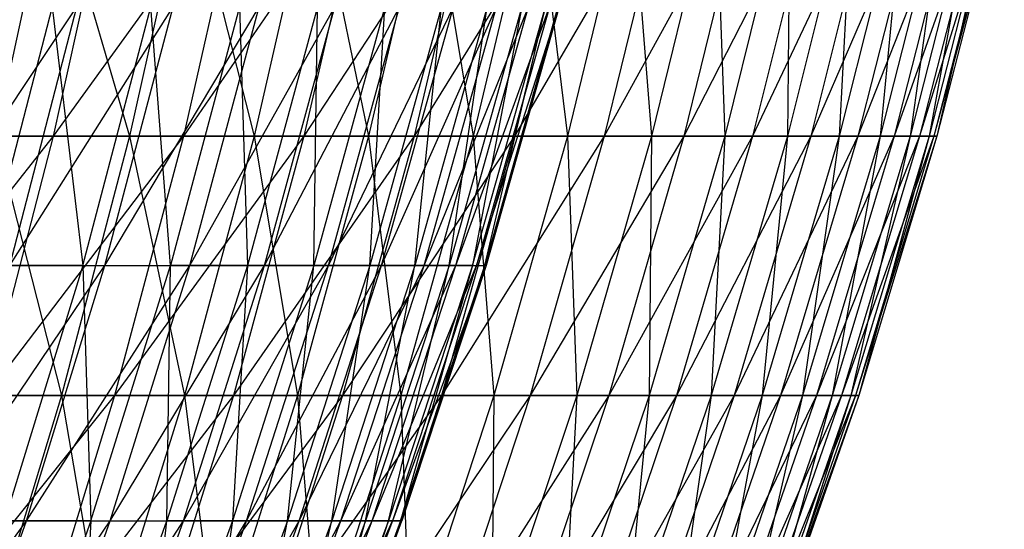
# Model space of a CAD drawing. Extents: x -125 to 125, y -143 to 0.
# Tile 378 of 406: x 49.28 to 58.41, y -102.65 to -97.93. Entities that reach past the tile are written whole.
import ezdxf

# ---------------------------------------------------------------- set-up
doc = ezdxf.new("R2010")
doc.units = 0
doc.header["$LTSCALE"] = 25.4
doc.layers.get('0').update_dxf_attribs({"linetype": 'CONTINUOUS'})

# ---------------------------------------------------------------- blocks, each defined once
blk = doc.blocks.new('NL2500027000_STL_3')
at = {"color": 0}
for p, q in [((49.5826, -96.5711, 30.8873), (49.0524, -99.0055, 30.557)), ((49.5826, -96.5711, 30.8873), (49.0524, -99.0055, 30.557)), ((49.5826, -96.5711, 30.8873), (50.2969, -99.0055, 28.4619)), ((49.5826, -96.5711, 30.8873), (50.2969, -99.0055, 28.4619)), ((50.1259, -96.5711, -29.9975), (49.5899, -99.0055, -29.6767)), ((50.1259, -96.5711, -29.9975), (49.5899, -99.0055, -29.6767)), ((51.346, -96.5711, -27.8577), (49.5899, -99.0055, -29.6767)), ((51.346, -96.5711, -27.8577), (49.5899, -99.0055, -29.6767)), ((50.8407, -96.5711, 28.7696), (50.2969, -99.0055, 28.4619)), ((50.8407, -96.5711, 28.7696), (50.2969, -99.0055, 28.4619)), ((51.346, -96.5711, -27.8577), (50.7968, -99.0055, -27.5598)), ((51.346, -96.5711, -27.8577), (50.7968, -99.0055, -27.5598)), ((52.4747, -96.5711, -25.6684), (50.7968, -99.0055, -27.5598)), ((52.4747, -96.5711, -25.6684), (50.7968, -99.0055, -27.5598)), ((50.8407, -96.5711, 28.7696), (51.4521, -99.0055, 26.3163)), ((50.8407, -96.5711, 28.7696), (51.4521, -99.0055, 26.3163)), ((52.0083, -96.5711, 26.6008), (51.4521, -99.0055, 26.3163)), ((52.0083, -96.5711, 26.6008), (51.4521, -99.0055, 26.3163)), ((52.4747, -96.5711, -25.6684), (51.9135, -99.0055, -25.3939)), ((52.4747, -96.5711, -25.6684), (51.9135, -99.0055, -25.3939)), ((53.5102, -96.5711, -23.4334), (51.9135, -99.0055, -25.3939)), ((53.5102, -96.5711, -23.4334), (51.9135, -99.0055, -25.3939)), ((52.0083, -96.5711, 26.6008), (52.5157, -99.0055, 24.1238)), ((52.0083, -96.5711, 26.6008), (52.5157, -99.0055, 24.1238)), ((53.0835, -96.5711, 24.3846), (52.5157, -99.0055, 24.1238)), ((53.0835, -96.5711, 24.3846), (52.5157, -99.0055, 24.1238)), ((53.5102, -96.5711, -23.4334), (52.9379, -99.0055, -23.1828)), ((53.5102, -96.5711, -23.4334), (52.9379, -99.0055, -23.1828)), ((54.4505, -96.5711, -21.1568), (52.9379, -99.0055, -23.1828)), ((54.4505, -96.5711, -21.1568), (52.9379, -99.0055, -23.1828)), ((53.0835, -96.5711, 24.3846), (53.486, -99.0055, 21.8885)), ((53.0835, -96.5711, 24.3846), (53.486, -99.0055, 21.8885)), ((54.0642, -96.5711, 22.1251), (53.486, -99.0055, 21.8885)), ((54.0642, -96.5711, 22.1251), (53.486, -99.0055, 21.8885)), ((54.4505, -96.5711, -21.1568), (53.8681, -99.0055, -20.9305)), ((54.4505, -96.5711, -21.1568), (53.8681, -99.0055, -20.9305)), ((55.294, -96.5711, -18.8425), (53.8681, -99.0055, -20.9305)), ((55.294, -96.5711, -18.8425), (53.8681, -99.0055, -20.9305)), ((54.0642, -96.5711, 22.1251), (54.3612, -99.0055, 19.6143)), ((54.0642, -96.5711, 22.1251), (54.3612, -99.0055, 19.6143)), ((54.9489, -96.5711, 19.8263), (54.3612, -99.0055, 19.6143)), ((54.9489, -96.5711, 19.8263), (54.3612, -99.0055, 19.6143)), ((55.294, -96.5711, -18.8425), (54.7026, -99.0055, -18.641)), ((55.294, -96.5711, -18.8425), (54.7026, -99.0055, -18.641)), ((56.0391, -96.5711, -16.4948), (54.7026, -99.0055, -18.641)), ((56.0391, -96.5711, -16.4948), (54.7026, -99.0055, -18.641)), ((54.9489, -96.5711, 19.8263), (55.1398, -99.0055, 17.3051)), ((54.9489, -96.5711, 19.8263), (55.1398, -99.0055, 17.3051)), ((55.7359, -96.5711, 17.4922), (55.1398, -99.0055, 17.3051)), ((55.7359, -96.5711, 17.4922), (55.1398, -99.0055, 17.3051)), ((56.0391, -96.5711, -16.4948), (55.4398, -99.0055, -16.3184)), ((56.0391, -96.5711, -16.4948), (55.4398, -99.0055, -16.3184)), ((56.6847, -96.5711, -14.1177), (55.4398, -99.0055, -16.3184)), ((56.6847, -96.5711, -14.1177), (55.4398, -99.0055, -16.3184)), ((55.7359, -96.5711, 17.4922), (55.8203, -99.0055, 14.9653)), ((55.7359, -96.5711, 17.4922), (55.8203, -99.0055, 14.9653)), ((56.4237, -96.5711, 15.127), (55.8203, -99.0055, 14.9653)), ((56.4237, -96.5711, 15.127), (55.8203, -99.0055, 14.9653)), ((56.6847, -96.5711, -14.1177), (56.0784, -99.0055, -13.9667)), ((56.6847, -96.5711, -14.1177), (56.0784, -99.0055, -13.9667)), ((57.2294, -96.5711, -11.7155), (56.0784, -99.0055, -13.9667)), ((57.2294, -96.5711, -11.7155), (56.0784, -99.0055, -13.9667)), ((57.0113, -96.5711, 12.735), (56.4015, -99.0055, 12.5988)), ((57.0113, -96.5711, 12.735), (56.4015, -99.0055, 12.5988)), ((56.4237, -96.5711, 15.127), (56.4015, -99.0055, 12.5988)), ((56.4237, -96.5711, 15.127), (56.4015, -99.0055, 12.5988)), ((57.2294, -96.5711, -11.7155), (56.6174, -99.0055, -11.5902)), ((57.2294, -96.5711, -11.7155), (56.6174, -99.0055, -11.5902)), ((57.6725, -96.5711, -9.2925), (56.6174, -99.0055, -11.5902)), ((57.6725, -96.5711, -9.2925), (56.6174, -99.0055, -11.5902)), ((57.4974, -96.5711, 10.3202), (56.8825, -99.0055, 10.2099)), ((57.4974, -96.5711, 10.3202), (56.8825, -99.0055, 10.2099)), ((57.0113, -96.5711, 12.735), (56.8825, -99.0055, 10.2099)), ((57.0113, -96.5711, 12.735), (56.8825, -99.0055, 10.2099)), ((57.6725, -96.5711, -9.2925), (57.0557, -99.0055, -9.1931)), ((57.6725, -96.5711, -9.2925), (57.0557, -99.0055, -9.1931)), ((58.0129, -96.5711, -6.853), (57.0557, -99.0055, -9.1931)), ((58.0129, -96.5711, -6.853), (57.0557, -99.0055, -9.1931)), ((57.8814, -96.5711, 7.8872), (57.2624, -99.0055, 7.8028)), ((57.8814, -96.5711, 7.8872), (57.2624, -99.0055, 7.8028)), ((57.4974, -96.5711, 10.3202), (57.2624, -99.0055, 7.8028)), ((57.4974, -96.5711, 10.3202), (57.2624, -99.0055, 7.8028)), ((58.0129, -96.5711, -6.853), (57.3925, -99.0055, -6.7797)), ((58.0129, -96.5711, -6.853), (57.3925, -99.0055, -6.7797)), ((58.2503, -96.5711, -4.4013), (57.3925, -99.0055, -6.7797)), ((58.2503, -96.5711, -4.4013), (57.3925, -99.0055, -6.7797)), ((58.1624, -96.5711, 5.4401), (57.5404, -99.0055, 5.3819)), ((58.1624, -96.5711, 5.4401), (57.5404, -99.0055, 5.3819)), ((57.8814, -96.5711, 7.8872), (57.5404, -99.0055, 5.3819)), ((57.8814, -96.5711, 7.8872), (57.5404, -99.0055, 5.3819)), ((58.2503, -96.5711, -4.4013), (57.6273, -99.0055, -4.3542)), ((58.2503, -96.5711, -4.4013), (57.6273, -99.0055, -4.3542)), ((58.384, -96.5711, -1.9417), (57.6273, -99.0055, -4.3542)), ((58.384, -96.5711, -1.9417), (57.6273, -99.0055, -4.3542)), ((58.3401, -96.5711, 2.9833), (57.7161, -99.0055, 2.9514)), ((58.3401, -96.5711, 2.9833), (57.7161, -99.0055, 2.9514)), ((58.1624, -96.5711, 5.4401), (57.7161, -99.0055, 2.9514)), ((58.1624, -96.5711, 5.4401), (57.7161, -99.0055, 2.9514)), ((58.384, -96.5711, -1.9417), (57.7596, -99.0055, -1.921)), ((58.384, -96.5711, -1.9417), (57.7596, -99.0055, -1.921)), ((58.414, -96.5711, 0.5213), (57.7596, -99.0055, -1.921)), ((58.414, -96.5711, 0.5213), (57.7596, -99.0055, -1.921)), ((58.414, -96.5711, 0.5213), (57.7892, -99.0055, 0.5157)), ((58.414, -96.5711, 0.5213), (57.7892, -99.0055, 0.5157)), ((58.3401, -96.5711, 2.9833), (57.7892, -99.0055, 0.5157)), ((58.3401, -96.5711, 2.9833), (57.7892, -99.0055, 0.5157)), ((48.2075, -100.2075, -23.4587), (49.8081, -97.8072, -21.6039)), ((48.2075, -100.2075, -23.4587), (49.8081, -97.8072, -21.6039)), ((49.578, -97.8072, 22.127), (48.9576, -100.2075, 21.8501)), ((49.578, -97.8072, 22.127), (48.9576, -100.2075, 21.8501)), ((49.1849, -100.2075, -21.3336), (49.8081, -97.8072, -21.6039)), ((49.1849, -100.2075, -21.3336), (49.8081, -97.8072, -21.6039)), ((49.1849, -100.2075, -21.3336), (50.7031, -97.8072, -19.4108)), ((49.1849, -100.2075, -21.3336), (50.7031, -97.8072, -19.4108)), ((49.578, -97.8072, 22.127), (49.8641, -100.2075, 19.6938)), ((49.578, -97.8072, 22.127), (49.8641, -100.2075, 19.6938)), ((49.8641, -100.2075, 19.6938), (50.496, -97.8072, 19.9434)), ((49.8641, -100.2075, 19.6938), (50.496, -97.8072, 19.9434)), ((50.0686, -100.2075, -19.1679), (50.7031, -97.8072, -19.4108)), ((50.0686, -100.2075, -19.1679), (50.7031, -97.8072, -19.4108)), ((50.0686, -100.2075, -19.1679), (51.5015, -97.8072, -17.1807)), ((50.0686, -100.2075, -19.1679), (51.5015, -97.8072, -17.1807)), ((50.6757, -100.2075, 17.5), (50.496, -97.8072, 19.9434)), ((50.6757, -100.2075, 17.5), (50.496, -97.8072, 19.9434)), ((51.3178, -97.8072, 17.7218), (50.6757, -100.2075, 17.5)), ((51.3178, -97.8072, 17.7218), (50.6757, -100.2075, 17.5)), ((50.857, -100.2075, -16.9657), (51.5015, -97.8072, -17.1807)), ((50.857, -100.2075, -16.9657), (51.5015, -97.8072, -17.1807)), ((50.857, -100.2075, -16.9657), (52.2019, -97.8072, -14.9179)), ((50.857, -100.2075, -16.9657), (52.2019, -97.8072, -14.9179)), ((51.3178, -97.8072, 17.7218), (51.3908, -100.2075, 15.2729)), ((51.3178, -97.8072, 17.7218), (51.3908, -100.2075, 15.2729)), ((52.042, -97.8072, 15.4665), (51.3908, -100.2075, 15.2729)), ((52.042, -97.8072, 15.4665), (51.3908, -100.2075, 15.2729)), ((51.5487, -100.2075, -14.7312), (52.2019, -97.8072, -14.9179)), ((51.5487, -100.2075, -14.7312), (52.2019, -97.8072, -14.9179)), ((51.5487, -100.2075, -14.7312), (52.8029, -97.8072, -12.6266)), ((51.5487, -100.2075, -14.7312), (52.8029, -97.8072, -12.6266)), ((52.6671, -97.8072, 13.1817), (52.008, -100.2075, 13.0168)), ((52.008, -100.2075, 13.0168), (52.042, -97.8072, 15.4665)), ((52.6671, -97.8072, 13.1817), (52.008, -100.2075, 13.0168)), ((52.008, -100.2075, 13.0168), (52.042, -97.8072, 15.4665)), ((52.1422, -100.2075, -12.4686), (52.8029, -97.8072, -12.6266)), ((52.1422, -100.2075, -12.4686), (52.8029, -97.8072, -12.6266)), ((52.1422, -100.2075, -12.4686), (53.3034, -97.8072, -10.3114)), ((52.1422, -100.2075, -12.4686), (53.3034, -97.8072, -10.3114)), ((53.1919, -97.8072, 10.8719), (52.5263, -100.2075, 10.7358)), ((52.5263, -100.2075, 10.7358), (52.6671, -97.8072, 13.1817)), ((53.1919, -97.8072, 10.8719), (52.5263, -100.2075, 10.7358)), ((52.5263, -100.2075, 10.7358), (52.6671, -97.8072, 13.1817)), ((52.6364, -100.2075, -10.1824), (53.3034, -97.8072, -10.3114)), ((52.6364, -100.2075, -10.1824), (53.3034, -97.8072, -10.3114)), ((52.6364, -100.2075, -10.1824), (53.7025, -97.8072, -7.9765)), ((52.6364, -100.2075, -10.1824), (53.7025, -97.8072, -7.9765)), ((53.6155, -97.8072, 8.5413), (52.9446, -100.2075, 8.4344)), ((52.9446, -100.2075, 8.4344), (53.1919, -97.8072, 10.8719)), ((53.6155, -97.8072, 8.5413), (52.9446, -100.2075, 8.4344)), ((52.9446, -100.2075, 8.4344), (53.1919, -97.8072, 10.8719)), ((53.0305, -100.2075, -7.8767), (53.7025, -97.8072, -7.9765)), ((53.0305, -100.2075, -7.8767), (53.7025, -97.8072, -7.9765)), ((53.0305, -100.2075, -7.8767), (53.9993, -97.8072, -5.6265)), ((53.0305, -100.2075, -7.8767), (53.9993, -97.8072, -5.6265)), ((53.9371, -97.8072, 6.1945), (53.2621, -100.2075, 6.117)), ((53.2621, -100.2075, 6.117), (53.6155, -97.8072, 8.5413)), ((53.9371, -97.8072, 6.1945), (53.2621, -100.2075, 6.117)), ((53.2621, -100.2075, 6.117), (53.6155, -97.8072, 8.5413)), ((53.3236, -100.2075, -5.556), (53.9993, -97.8072, -5.6265)), ((53.3236, -100.2075, -5.556), (53.9993, -97.8072, -5.6265)), ((53.3236, -100.2075, -5.556), (54.1933, -97.8072, -3.2657)), ((53.3236, -100.2075, -5.556), (54.1933, -97.8072, -3.2657)), ((53.9371, -97.8072, 6.1945), (53.4783, -100.2075, 3.7879)), ((53.4783, -100.2075, 3.7879), (54.1559, -97.8072, 3.8359)), ((53.4783, -100.2075, 3.7879), (54.1559, -97.8072, 3.8359)), ((53.9371, -97.8072, 6.1945), (53.4783, -100.2075, 3.7879)), ((54.1933, -97.8072, -3.2657), (53.5152, -100.2075, -3.2248)), ((53.5152, -100.2075, -3.2248), (54.2842, -97.8072, -0.8987)), ((53.5152, -100.2075, -3.2248), (54.2842, -97.8072, -0.8987)), ((54.1933, -97.8072, -3.2657), (53.5152, -100.2075, -3.2248)), ((54.2717, -97.8072, 1.47), (53.5926, -100.2075, 1.4516)), ((53.5926, -100.2075, 1.4516), (54.1559, -97.8072, 3.8359)), ((54.2717, -97.8072, 1.47), (53.5926, -100.2075, 1.4516)), ((53.5926, -100.2075, 1.4516), (54.1559, -97.8072, 3.8359)), ((54.2717, -97.8072, 1.47), (53.6049, -100.2075, -0.8874)), ((54.2842, -97.8072, -0.8987), (53.6049, -100.2075, -0.8874)), ((54.2717, -97.8072, 1.47), (53.6049, -100.2075, -0.8874)), ((54.2842, -97.8072, -0.8987), (53.6049, -100.2075, -0.8874)), ((49.5899, -99.0055, -29.6767), (47.6879, -101.4116, -31.342)), ((49.5899, -99.0055, -29.6767), (47.6879, -101.4116, -31.342)), ((49.5899, -99.0055, -29.6767), (48.2947, -99.0055, -31.7409)), ((49.5899, -99.0055, -29.6767), (48.2947, -99.0055, -31.7409)), ((49.5899, -99.0055, -29.6767), (48.9667, -101.4116, -29.3038)), ((49.5899, -99.0055, -29.6767), (48.9667, -101.4116, -29.3038)), ((50.7968, -99.0055, -27.5598), (48.9667, -101.4116, -29.3038)), ((50.7968, -99.0055, -27.5598), (48.9667, -101.4116, -29.3038)), ((49.0524, -99.0055, 30.557), (50.2969, -99.0055, 28.4619)), ((49.0524, -99.0055, 30.557), (50.2969, -99.0055, 28.4619)), ((49.0524, -99.0055, 30.557), (49.6649, -101.4116, 28.1043)), ((49.0524, -99.0055, 30.557), (49.6649, -101.4116, 28.1043)), ((50.7968, -99.0055, -27.5598), (49.5899, -99.0055, -29.6767)), ((50.7968, -99.0055, -27.5598), (49.5899, -99.0055, -29.6767)), ((50.2969, -99.0055, 28.4619), (49.6649, -101.4116, 28.1043)), ((50.2969, -99.0055, 28.4619), (49.6649, -101.4116, 28.1043)), ((50.7968, -99.0055, -27.5598), (50.1586, -101.4116, -27.2135)), ((50.7968, -99.0055, -27.5598), (50.1586, -101.4116, -27.2135)), ((51.9135, -99.0055, -25.3939), (50.1586, -101.4116, -27.2135)), ((51.9135, -99.0055, -25.3939), (50.1586, -101.4116, -27.2135)), ((50.2969, -99.0055, 28.4619), (51.4521, -99.0055, 26.3163)), ((50.2969, -99.0055, 28.4619), (51.4521, -99.0055, 26.3163)), ((50.2969, -99.0055, 28.4619), (50.8056, -101.4116, 25.9856)), ((50.2969, -99.0055, 28.4619), (50.8056, -101.4116, 25.9856)), ((51.9135, -99.0055, -25.3939), (50.7968, -99.0055, -27.5598)), ((51.9135, -99.0055, -25.3939), (50.7968, -99.0055, -27.5598)), ((51.4521, -99.0055, 26.3163), (50.8056, -101.4116, 25.9856)), ((51.4521, -99.0055, 26.3163), (50.8056, -101.4116, 25.9856)), ((51.9135, -99.0055, -25.3939), (51.2612, -101.4116, -25.0748)), ((51.9135, -99.0055, -25.3939), (51.2612, -101.4116, -25.0748)), ((52.9379, -99.0055, -23.1828), (51.2612, -101.4116, -25.0748)), ((52.9379, -99.0055, -23.1828), (51.2612, -101.4116, -25.0748)), ((51.4521, -99.0055, 26.3163), (52.5157, -99.0055, 24.1238)), ((51.4521, -99.0055, 26.3163), (52.5157, -99.0055, 24.1238)), ((51.4521, -99.0055, 26.3163), (51.8559, -101.4116, 23.8207)), ((51.4521, -99.0055, 26.3163), (51.8559, -101.4116, 23.8207)), ((52.5157, -99.0055, 24.1238), (51.8559, -101.4116, 23.8207)), ((52.5157, -99.0055, 24.1238), (51.8559, -101.4116, 23.8207)), ((52.9379, -99.0055, -23.1828), (51.9135, -99.0055, -25.3939)), ((52.9379, -99.0055, -23.1828), (51.9135, -99.0055, -25.3939)), ((52.9379, -99.0055, -23.1828), (52.2727, -101.4116, -22.8915)), ((52.9379, -99.0055, -23.1828), (52.2727, -101.4116, -22.8915)), ((53.8681, -99.0055, -20.9305), (52.2727, -101.4116, -22.8915)), ((53.8681, -99.0055, -20.9305), (52.2727, -101.4116, -22.8915)), ((52.5157, -99.0055, 24.1238), (53.486, -99.0055, 21.8885)), ((52.5157, -99.0055, 24.1238), (53.486, -99.0055, 21.8885)), ((52.5157, -99.0055, 24.1238), (52.814, -101.4116, 21.6135)), ((52.5157, -99.0055, 24.1238), (52.814, -101.4116, 21.6135)), ((53.486, -99.0055, 21.8885), (52.814, -101.4116, 21.6135)), ((53.486, -99.0055, 21.8885), (52.814, -101.4116, 21.6135)), ((53.8681, -99.0055, -20.9305), (52.9379, -99.0055, -23.1828)), ((53.8681, -99.0055, -20.9305), (52.9379, -99.0055, -23.1828)), ((53.8681, -99.0055, -20.9305), (53.1913, -101.4116, -20.6675)), ((53.8681, -99.0055, -20.9305), (53.1913, -101.4116, -20.6675)), ((54.7026, -99.0055, -18.641), (53.1913, -101.4116, -20.6675)), ((54.7026, -99.0055, -18.641), (53.1913, -101.4116, -20.6675)), ((53.486, -99.0055, 21.8885), (54.3612, -99.0055, 19.6143)), ((53.486, -99.0055, 21.8885), (54.3612, -99.0055, 19.6143)), ((53.486, -99.0055, 21.8885), (53.6782, -101.4116, 19.3678)), ((53.486, -99.0055, 21.8885), (53.6782, -101.4116, 19.3678)), ((54.3612, -99.0055, 19.6143), (53.6782, -101.4116, 19.3678)), ((54.3612, -99.0055, 19.6143), (53.6782, -101.4116, 19.3678)), ((54.7026, -99.0055, -18.641), (53.8681, -99.0055, -20.9305)), ((54.7026, -99.0055, -18.641), (53.8681, -99.0055, -20.9305)), ((54.7026, -99.0055, -18.641), (54.0152, -101.4116, -18.4068)), ((54.7026, -99.0055, -18.641), (54.0152, -101.4116, -18.4068)), ((55.4398, -99.0055, -16.3184), (54.0152, -101.4116, -18.4068)), ((55.4398, -99.0055, -16.3184), (54.0152, -101.4116, -18.4068)), ((54.3612, -99.0055, 19.6143), (55.1398, -99.0055, 17.3051)), ((54.3612, -99.0055, 19.6143), (55.1398, -99.0055, 17.3051)), ((54.3612, -99.0055, 19.6143), (54.4469, -101.4116, 17.0877)), ((54.3612, -99.0055, 19.6143), (54.4469, -101.4116, 17.0877)), ((55.1398, -99.0055, 17.3051), (54.4469, -101.4116, 17.0877)), ((55.1398, -99.0055, 17.3051), (54.4469, -101.4116, 17.0877)), ((55.4398, -99.0055, -16.3184), (54.7026, -99.0055, -18.641)), ((55.4398, -99.0055, -16.3184), (54.7026, -99.0055, -18.641)), ((55.4398, -99.0055, -16.3184), (54.7432, -101.4116, -16.1133)), ((55.4398, -99.0055, -16.3184), (54.7432, -101.4116, -16.1133)), ((56.0784, -99.0055, -13.9667), (54.7432, -101.4116, -16.1133)), ((56.0784, -99.0055, -13.9667), (54.7432, -101.4116, -16.1133)), ((55.8203, -99.0055, 14.9653), (55.1189, -101.4116, 14.7772)), ((55.8203, -99.0055, 14.9653), (55.1189, -101.4116, 14.7772)), ((55.1398, -99.0055, 17.3051), (55.1189, -101.4116, 14.7772)), ((55.1398, -99.0055, 17.3051), (55.1189, -101.4116, 14.7772)), ((55.1398, -99.0055, 17.3051), (55.8203, -99.0055, 14.9653)), ((55.1398, -99.0055, 17.3051), (55.8203, -99.0055, 14.9653)), ((56.0784, -99.0055, -13.9667), (55.3738, -101.4116, -13.7912)), ((56.0784, -99.0055, -13.9667), (55.3738, -101.4116, -13.7912)), ((56.6174, -99.0055, -11.5902), (55.3738, -101.4116, -13.7912)), ((56.6174, -99.0055, -11.5902), (55.3738, -101.4116, -13.7912)), ((56.0784, -99.0055, -13.9667), (55.4398, -99.0055, -16.3184)), ((56.0784, -99.0055, -13.9667), (55.4398, -99.0055, -16.3184)), ((56.4015, -99.0055, 12.5988), (55.6928, -101.4116, 12.4405)), ((56.4015, -99.0055, 12.5988), (55.6928, -101.4116, 12.4405)), ((55.8203, -99.0055, 14.9653), (55.6928, -101.4116, 12.4405)), ((55.8203, -99.0055, 14.9653), (55.6928, -101.4116, 12.4405)), ((55.8203, -99.0055, 14.9653), (56.4015, -99.0055, 12.5988)), ((55.8203, -99.0055, 14.9653), (56.4015, -99.0055, 12.5988)), ((56.6174, -99.0055, -11.5902), (55.906, -101.4116, -11.4446)), ((56.6174, -99.0055, -11.5902), (55.906, -101.4116, -11.4446)), ((57.0557, -99.0055, -9.1931), (55.906, -101.4116, -11.4446)), ((57.0557, -99.0055, -9.1931), (55.906, -101.4116, -11.4446)), ((56.6174, -99.0055, -11.5902), (56.0784, -99.0055, -13.9667)), ((56.6174, -99.0055, -11.5902), (56.0784, -99.0055, -13.9667)), ((56.8825, -99.0055, 10.2099), (56.1678, -101.4116, 10.0816)), ((56.8825, -99.0055, 10.2099), (56.1678, -101.4116, 10.0816)), ((56.4015, -99.0055, 12.5988), (56.1678, -101.4116, 10.0816)), ((56.4015, -99.0055, 12.5988), (56.1678, -101.4116, 10.0816)), ((57.0557, -99.0055, -9.1931), (56.3387, -101.4116, -9.0776)), ((57.0557, -99.0055, -9.1931), (56.3387, -101.4116, -9.0776)), ((57.3925, -99.0055, -6.7797), (56.3387, -101.4116, -9.0776)), ((57.3925, -99.0055, -6.7797), (56.3387, -101.4116, -9.0776)), ((56.4015, -99.0055, 12.5988), (56.8825, -99.0055, 10.2099)), ((56.4015, -99.0055, 12.5988), (56.8825, -99.0055, 10.2099)), ((57.2624, -99.0055, 7.8028), (56.5428, -101.4116, 7.7048)), ((57.2624, -99.0055, 7.8028), (56.5428, -101.4116, 7.7048)), ((56.8825, -99.0055, 10.2099), (56.5428, -101.4116, 7.7048)), ((56.8825, -99.0055, 10.2099), (56.5428, -101.4116, 7.7048)), ((57.0557, -99.0055, -9.1931), (56.6174, -99.0055, -11.5902)), ((57.0557, -99.0055, -9.1931), (56.6174, -99.0055, -11.5902)), ((57.3925, -99.0055, -6.7797), (56.6713, -101.4116, -6.6945)), ((57.3925, -99.0055, -6.7797), (56.6713, -101.4116, -6.6945)), ((57.6273, -99.0055, -4.3542), (56.6713, -101.4116, -6.6945)), ((57.6273, -99.0055, -4.3542), (56.6713, -101.4116, -6.6945)), ((57.5404, -99.0055, 5.3819), (56.8174, -101.4116, 5.3143)), ((57.5404, -99.0055, 5.3819), (56.8174, -101.4116, 5.3143)), ((57.2624, -99.0055, 7.8028), (56.8174, -101.4116, 5.3143)), ((57.2624, -99.0055, 7.8028), (56.8174, -101.4116, 5.3143)), ((56.8825, -99.0055, 10.2099), (57.2624, -99.0055, 7.8028)), ((56.8825, -99.0055, 10.2099), (57.2624, -99.0055, 7.8028)), ((57.6273, -99.0055, -4.3542), (56.9032, -101.4116, -4.2995)), ((57.6273, -99.0055, -4.3542), (56.9032, -101.4116, -4.2995)), ((57.7596, -99.0055, -1.921), (56.9032, -101.4116, -4.2995)), ((57.7596, -99.0055, -1.921), (56.9032, -101.4116, -4.2995)), ((57.7161, -99.0055, 2.9514), (56.9909, -101.4116, 2.9143)), ((57.7161, -99.0055, 2.9514), (56.9909, -101.4116, 2.9143)), ((57.5404, -99.0055, 5.3819), (56.9909, -101.4116, 2.9143)), ((57.5404, -99.0055, 5.3819), (56.9909, -101.4116, 2.9143)), ((57.7596, -99.0055, -1.921), (57.0338, -101.4116, -1.8968)), ((57.7596, -99.0055, -1.921), (57.0338, -101.4116, -1.8968)), ((57.7892, -99.0055, 0.5157), (57.0338, -101.4116, -1.8968)), ((57.7892, -99.0055, 0.5157), (57.0338, -101.4116, -1.8968)), ((57.3925, -99.0055, -6.7797), (57.0557, -99.0055, -9.1931)), ((57.3925, -99.0055, -6.7797), (57.0557, -99.0055, -9.1931)), ((57.7892, -99.0055, 0.5157), (57.0631, -101.4116, 0.5092)), ((57.7892, -99.0055, 0.5157), (57.0631, -101.4116, 0.5092)), ((57.7161, -99.0055, 2.9514), (57.0631, -101.4116, 0.5092)), ((57.7161, -99.0055, 2.9514), (57.0631, -101.4116, 0.5092)), ((57.2624, -99.0055, 7.8028), (57.5404, -99.0055, 5.3819)), ((57.2624, -99.0055, 7.8028), (57.5404, -99.0055, 5.3819)), ((57.6273, -99.0055, -4.3542), (57.3925, -99.0055, -6.7797)), ((57.6273, -99.0055, -4.3542), (57.3925, -99.0055, -6.7797)), ((57.5404, -99.0055, 5.3819), (57.7161, -99.0055, 2.9514)), ((57.5404, -99.0055, 5.3819), (57.7161, -99.0055, 2.9514)), ((57.7596, -99.0055, -1.921), (57.6273, -99.0055, -4.3542)), ((57.7596, -99.0055, -1.921), (57.6273, -99.0055, -4.3542)), ((57.7161, -99.0055, 2.9514), (57.7892, -99.0055, 0.5157)), ((57.7161, -99.0055, 2.9514), (57.7892, -99.0055, 0.5157)), ((57.7892, -99.0055, 0.5157), (57.7596, -99.0055, -1.921)), ((57.7892, -99.0055, 0.5157), (57.7596, -99.0055, -1.921)), ((48.4691, -102.577, -21.0231), (50.0686, -100.2075, -19.1679)), ((48.4691, -102.577, -21.0231), (50.0686, -100.2075, -19.1679)), ((49.8641, -100.2075, 19.6938), (48.9576, -100.2075, 21.8501)), ((49.8641, -100.2075, 19.6938), (48.9576, -100.2075, 21.8501)), ((49.8641, -100.2075, 19.6938), (49.1384, -102.577, 19.4072)), ((49.8641, -100.2075, 19.6938), (49.1384, -102.577, 19.4072)), ((49.1849, -100.2075, -21.3336), (50.0686, -100.2075, -19.1679)), ((49.1849, -100.2075, -21.3336), (50.0686, -100.2075, -19.1679)), ((49.3399, -102.577, -18.8889), (50.0686, -100.2075, -19.1679)), ((49.3399, -102.577, -18.8889), (50.0686, -100.2075, -19.1679)), ((49.3399, -102.577, -18.8889), (50.857, -100.2075, -16.9657)), ((49.3399, -102.577, -18.8889), (50.857, -100.2075, -16.9657)), ((49.8641, -100.2075, 19.6938), (49.9382, -102.577, 17.2453)), ((49.8641, -100.2075, 19.6938), (49.9382, -102.577, 17.2453)), ((49.8641, -100.2075, 19.6938), (50.6757, -100.2075, 17.5)), ((49.8641, -100.2075, 19.6938), (50.6757, -100.2075, 17.5)), ((49.9382, -102.577, 17.2453), (50.6757, -100.2075, 17.5)), ((49.9382, -102.577, 17.2453), (50.6757, -100.2075, 17.5)), ((50.0686, -100.2075, -19.1679), (50.857, -100.2075, -16.9657)), ((50.0686, -100.2075, -19.1679), (50.857, -100.2075, -16.9657)), ((50.1169, -102.577, -16.7188), (50.857, -100.2075, -16.9657)), ((50.1169, -102.577, -16.7188), (50.857, -100.2075, -16.9657)), ((50.1169, -102.577, -16.7188), (51.5487, -100.2075, -14.7312)), ((50.1169, -102.577, -16.7188), (51.5487, -100.2075, -14.7312)), ((51.3908, -100.2075, 15.2729), (50.6429, -102.577, 15.0507)), ((50.6429, -102.577, 15.0507), (50.6757, -100.2075, 17.5)), ((51.3908, -100.2075, 15.2729), (50.6429, -102.577, 15.0507)), ((50.6429, -102.577, 15.0507), (50.6757, -100.2075, 17.5)), ((51.3908, -100.2075, 15.2729), (50.6757, -100.2075, 17.5)), ((51.3908, -100.2075, 15.2729), (50.6757, -100.2075, 17.5)), ((50.7985, -102.577, -14.5168), (51.5487, -100.2075, -14.7312)), ((50.7985, -102.577, -14.5168), (51.5487, -100.2075, -14.7312)), ((50.7985, -102.577, -14.5168), (52.1422, -100.2075, -12.4686)), ((50.7985, -102.577, -14.5168), (52.1422, -100.2075, -12.4686)), ((50.857, -100.2075, -16.9657), (51.5487, -100.2075, -14.7312)), ((50.857, -100.2075, -16.9657), (51.5487, -100.2075, -14.7312)), ((51.3908, -100.2075, 15.2729), (51.2512, -102.577, 12.8273)), ((52.008, -100.2075, 13.0168), (51.2512, -102.577, 12.8273)), ((51.3908, -100.2075, 15.2729), (51.2512, -102.577, 12.8273)), ((52.008, -100.2075, 13.0168), (51.2512, -102.577, 12.8273)), ((51.3833, -102.577, -12.2872), (52.1422, -100.2075, -12.4686)), ((51.3833, -102.577, -12.2872), (52.1422, -100.2075, -12.4686)), ((51.3833, -102.577, -12.2872), (52.6364, -100.2075, -10.1824)), ((51.3833, -102.577, -12.2872), (52.6364, -100.2075, -10.1824)), ((52.008, -100.2075, 13.0168), (51.3908, -100.2075, 15.2729)), ((52.008, -100.2075, 13.0168), (51.3908, -100.2075, 15.2729)), ((51.5487, -100.2075, -14.7312), (52.1422, -100.2075, -12.4686)), ((51.5487, -100.2075, -14.7312), (52.1422, -100.2075, -12.4686)), ((52.5263, -100.2075, 10.7358), (51.7619, -102.577, 10.5796)), ((51.7619, -102.577, 10.5796), (52.008, -100.2075, 13.0168)), ((52.5263, -100.2075, 10.7358), (51.7619, -102.577, 10.5796)), ((51.7619, -102.577, 10.5796), (52.008, -100.2075, 13.0168)), ((51.8704, -102.577, -10.0342), (52.6364, -100.2075, -10.1824)), ((51.8704, -102.577, -10.0342), (52.6364, -100.2075, -10.1824)), ((51.8704, -102.577, -10.0342), (53.0305, -100.2075, -7.8767)), ((51.8704, -102.577, -10.0342), (53.0305, -100.2075, -7.8767)), ((52.5263, -100.2075, 10.7358), (52.008, -100.2075, 13.0168)), ((52.5263, -100.2075, 10.7358), (52.008, -100.2075, 13.0168)), ((52.1422, -100.2075, -12.4686), (52.6364, -100.2075, -10.1824)), ((52.1422, -100.2075, -12.4686), (52.6364, -100.2075, -10.1824)), ((52.9446, -100.2075, 8.4344), (52.1741, -102.577, 8.3117)), ((52.1741, -102.577, 8.3117), (52.5263, -100.2075, 10.7358)), ((52.9446, -100.2075, 8.4344), (52.1741, -102.577, 8.3117)), ((52.1741, -102.577, 8.3117), (52.5263, -100.2075, 10.7358)), ((52.2587, -102.577, -7.7621), (53.0305, -100.2075, -7.8767)), ((52.2587, -102.577, -7.7621), (53.0305, -100.2075, -7.8767)), ((52.2587, -102.577, -7.7621), (53.3236, -100.2075, -5.556)), ((52.2587, -102.577, -7.7621), (53.3236, -100.2075, -5.556)), ((53.2621, -100.2075, 6.117), (52.487, -102.577, 6.028)), ((52.487, -102.577, 6.028), (52.9446, -100.2075, 8.4344)), ((53.2621, -100.2075, 6.117), (52.487, -102.577, 6.028)), ((52.487, -102.577, 6.028), (52.9446, -100.2075, 8.4344)), ((52.9446, -100.2075, 8.4344), (52.5263, -100.2075, 10.7358)), ((52.9446, -100.2075, 8.4344), (52.5263, -100.2075, 10.7358)), ((52.5475, -102.577, -5.4752), (53.3236, -100.2075, -5.556)), ((52.5475, -102.577, -5.4752), (53.3236, -100.2075, -5.556)), ((52.5475, -102.577, -5.4752), (53.5152, -100.2075, -3.2248)), ((52.5475, -102.577, -5.4752), (53.5152, -100.2075, -3.2248)), ((52.6364, -100.2075, -10.1824), (53.0305, -100.2075, -7.8767)), ((52.6364, -100.2075, -10.1824), (53.0305, -100.2075, -7.8767)), ((53.4783, -100.2075, 3.7879), (52.7, -102.577, 3.7328)), ((52.7, -102.577, 3.7328), (53.2621, -100.2075, 6.117)), ((53.4783, -100.2075, 3.7879), (52.7, -102.577, 3.7328)), ((52.7, -102.577, 3.7328), (53.2621, -100.2075, 6.117)), ((53.6049, -100.2075, -0.8874), (52.7364, -102.577, -3.1779)), ((53.5152, -100.2075, -3.2248), (52.7364, -102.577, -3.1779)), ((53.6049, -100.2075, -0.8874), (52.7364, -102.577, -3.1779)), ((53.5152, -100.2075, -3.2248), (52.7364, -102.577, -3.1779)), ((53.4783, -100.2075, 3.7879), (52.8126, -102.577, 1.4305)), ((52.8126, -102.577, 1.4305), (53.5926, -100.2075, 1.4516)), ((52.8126, -102.577, 1.4305), (53.5926, -100.2075, 1.4516)), ((53.4783, -100.2075, 3.7879), (52.8126, -102.577, 1.4305)), ((53.6049, -100.2075, -0.8874), (52.8248, -102.577, -0.8745)), ((52.8248, -102.577, -0.8745), (53.5926, -100.2075, 1.4516)), ((53.6049, -100.2075, -0.8874), (52.8248, -102.577, -0.8745)), ((52.8248, -102.577, -0.8745), (53.5926, -100.2075, 1.4516)), ((53.2621, -100.2075, 6.117), (52.9446, -100.2075, 8.4344)), ((53.2621, -100.2075, 6.117), (52.9446, -100.2075, 8.4344)), ((53.0305, -100.2075, -7.8767), (53.3236, -100.2075, -5.556)), ((53.0305, -100.2075, -7.8767), (53.3236, -100.2075, -5.556)), ((53.4783, -100.2075, 3.7879), (53.2621, -100.2075, 6.117)), ((53.4783, -100.2075, 3.7879), (53.2621, -100.2075, 6.117)), ((53.3236, -100.2075, -5.556), (53.5152, -100.2075, -3.2248)), ((53.3236, -100.2075, -5.556), (53.5152, -100.2075, -3.2248)), ((53.4783, -100.2075, 3.7879), (53.5926, -100.2075, 1.4516)), ((53.4783, -100.2075, 3.7879), (53.5926, -100.2075, 1.4516)), ((53.5152, -100.2075, -3.2248), (53.6049, -100.2075, -0.8874)), ((53.5152, -100.2075, -3.2248), (53.6049, -100.2075, -0.8874)), ((53.6049, -100.2075, -0.8874), (53.5926, -100.2075, 1.4516)), ((53.6049, -100.2075, -0.8874), (53.5926, -100.2075, 1.4516)), ((50.1586, -101.4116, -27.2135), (48.2577, -103.7852, -28.8795)), ((50.1586, -101.4116, -27.2135), (48.2577, -103.7852, -28.8795)), ((48.436, -101.4116, 30.173), (49.6649, -101.4116, 28.1043)), ((48.436, -101.4116, 30.173), (49.6649, -101.4116, 28.1043)), ((49.6649, -101.4116, 28.1043), (48.9458, -103.7852, 27.6973)), ((49.6649, -101.4116, 28.1043), (48.9458, -103.7852, 27.6973)), ((50.1586, -101.4116, -27.2135), (48.9667, -101.4116, -29.3038)), ((50.1586, -101.4116, -27.2135), (48.9667, -101.4116, -29.3038)), ((50.1586, -101.4116, -27.2135), (49.4323, -103.7852, -26.8195)), ((50.1586, -101.4116, -27.2135), (49.4323, -103.7852, -26.8195)), ((51.2612, -101.4116, -25.0748), (49.4323, -103.7852, -26.8195)), ((51.2612, -101.4116, -25.0748), (49.4323, -103.7852, -26.8195)), ((49.6649, -101.4116, 28.1043), (50.8056, -101.4116, 25.9856)), ((49.6649, -101.4116, 28.1043), (50.8056, -101.4116, 25.9856)), ((49.6649, -101.4116, 28.1043), (50.0699, -103.7852, 25.6093)), ((49.6649, -101.4116, 28.1043), (50.0699, -103.7852, 25.6093)), ((50.8056, -101.4116, 25.9856), (50.0699, -103.7852, 25.6093)), ((50.8056, -101.4116, 25.9856), (50.0699, -103.7852, 25.6093)), ((51.2612, -101.4116, -25.0748), (50.1586, -101.4116, -27.2135)), ((51.2612, -101.4116, -25.0748), (50.1586, -101.4116, -27.2135)), ((51.2612, -101.4116, -25.0748), (50.519, -103.7852, -24.7117)), ((51.2612, -101.4116, -25.0748), (50.519, -103.7852, -24.7117)), ((52.2727, -101.4116, -22.8915), (50.519, -103.7852, -24.7117)), ((52.2727, -101.4116, -22.8915), (50.519, -103.7852, -24.7117)), ((50.8056, -101.4116, 25.9856), (51.8559, -101.4116, 23.8207)), ((50.8056, -101.4116, 25.9856), (51.8559, -101.4116, 23.8207)), ((50.8056, -101.4116, 25.9856), (51.105, -103.7852, 23.4758)), ((50.8056, -101.4116, 25.9856), (51.105, -103.7852, 23.4758)), ((51.8559, -101.4116, 23.8207), (51.105, -103.7852, 23.4758)), ((51.8559, -101.4116, 23.8207), (51.105, -103.7852, 23.4758)), ((52.2727, -101.4116, -22.8915), (51.2612, -101.4116, -25.0748)), ((52.2727, -101.4116, -22.8915), (51.2612, -101.4116, -25.0748)), ((52.2727, -101.4116, -22.8915), (51.5158, -103.7852, -22.5601)), ((52.2727, -101.4116, -22.8915), (51.5158, -103.7852, -22.5601)), ((53.1913, -101.4116, -20.6675), (51.5158, -103.7852, -22.5601)), ((53.1913, -101.4116, -20.6675), (51.5158, -103.7852, -22.5601)), ((51.8559, -101.4116, 23.8207), (52.814, -101.4116, 21.6135)), ((51.8559, -101.4116, 23.8207), (52.814, -101.4116, 21.6135)), ((51.8559, -101.4116, 23.8207), (52.0492, -103.7852, 21.3005)), ((51.8559, -101.4116, 23.8207), (52.0492, -103.7852, 21.3005)), ((52.814, -101.4116, 21.6135), (52.0492, -103.7852, 21.3005)), ((52.814, -101.4116, 21.6135), (52.0492, -103.7852, 21.3005)), ((53.1913, -101.4116, -20.6675), (52.2727, -101.4116, -22.8915)), ((53.1913, -101.4116, -20.6675), (52.2727, -101.4116, -22.8915)), ((53.1913, -101.4116, -20.6675), (52.4211, -103.7852, -20.3683)), ((53.1913, -101.4116, -20.6675), (52.4211, -103.7852, -20.3683)), ((54.0152, -101.4116, -18.4068), (52.4211, -103.7852, -20.3683)), ((54.0152, -101.4116, -18.4068), (52.4211, -103.7852, -20.3683)), ((52.814, -101.4116, 21.6135), (53.6782, -101.4116, 19.3678)), ((52.814, -101.4116, 21.6135), (53.6782, -101.4116, 19.3678)), ((52.814, -101.4116, 21.6135), (52.9009, -103.7852, 19.0874)), ((52.814, -101.4116, 21.6135), (52.9009, -103.7852, 19.0874)), ((53.6782, -101.4116, 19.3678), (52.9009, -103.7852, 19.0874)), ((53.6782, -101.4116, 19.3678), (52.9009, -103.7852, 19.0874)), ((54.0152, -101.4116, -18.4068), (53.1913, -101.4116, -20.6675)), ((54.0152, -101.4116, -18.4068), (53.1913, -101.4116, -20.6675)), ((54.0152, -101.4116, -18.4068), (53.2331, -103.7852, -18.1403)), ((54.0152, -101.4116, -18.4068), (53.2331, -103.7852, -18.1403)), ((54.7432, -101.4116, -16.1133), (53.2331, -103.7852, -18.1403)), ((54.7432, -101.4116, -16.1133), (53.2331, -103.7852, -18.1403)), ((54.4469, -101.4116, 17.0877), (53.6585, -103.7852, 16.8403)), ((54.4469, -101.4116, 17.0877), (53.6585, -103.7852, 16.8403)), ((53.6782, -101.4116, 19.3678), (53.6585, -103.7852, 16.8403)), ((53.6782, -101.4116, 19.3678), (53.6585, -103.7852, 16.8403)), ((53.6782, -101.4116, 19.3678), (54.4469, -101.4116, 17.0877)), ((53.6782, -101.4116, 19.3678), (54.4469, -101.4116, 17.0877)), ((54.7432, -101.4116, -16.1133), (53.9505, -103.7852, -15.88)), ((54.7432, -101.4116, -16.1133), (53.9505, -103.7852, -15.88)), ((55.3738, -101.4116, -13.7912), (53.9505, -103.7852, -15.88)), ((55.3738, -101.4116, -13.7912), (53.9505, -103.7852, -15.88)), ((54.7432, -101.4116, -16.1133), (54.0152, -101.4116, -18.4068)), ((54.7432, -101.4116, -16.1133), (54.0152, -101.4116, -18.4068)), ((55.1189, -101.4116, 14.7772), (54.3208, -103.7852, 14.5632)), ((55.1189, -101.4116, 14.7772), (54.3208, -103.7852, 14.5632)), ((54.4469, -101.4116, 17.0877), (54.3208, -103.7852, 14.5632)), ((54.4469, -101.4116, 17.0877), (54.3208, -103.7852, 14.5632)), ((54.4469, -101.4116, 17.0877), (55.1189, -101.4116, 14.7772)), ((54.4469, -101.4116, 17.0877), (55.1189, -101.4116, 14.7772)), ((55.3738, -101.4116, -13.7912), (54.572, -103.7852, -13.5915)), ((55.3738, -101.4116, -13.7912), (54.572, -103.7852, -13.5915)), ((55.906, -101.4116, -11.4446), (54.572, -103.7852, -13.5915)), ((55.906, -101.4116, -11.4446), (54.572, -103.7852, -13.5915)), ((55.3738, -101.4116, -13.7912), (54.7432, -101.4116, -16.1133)), ((55.3738, -101.4116, -13.7912), (54.7432, -101.4116, -16.1133)), ((55.6928, -101.4116, 12.4405), (54.8864, -103.7852, 12.2603)), ((55.6928, -101.4116, 12.4405), (54.8864, -103.7852, 12.2603)), ((55.1189, -101.4116, 14.7772), (54.8864, -103.7852, 12.2603)), ((55.1189, -101.4116, 14.7772), (54.8864, -103.7852, 12.2603)), ((55.906, -101.4116, -11.4446), (55.0965, -103.7852, -11.2789)), ((55.906, -101.4116, -11.4446), (55.0965, -103.7852, -11.2789)), ((56.3387, -101.4116, -9.0776), (55.0965, -103.7852, -11.2789)), ((56.3387, -101.4116, -9.0776), (55.0965, -103.7852, -11.2789)), ((55.1189, -101.4116, 14.7772), (55.6928, -101.4116, 12.4405)), ((55.1189, -101.4116, 14.7772), (55.6928, -101.4116, 12.4405)), ((56.1678, -101.4116, 10.0816), (55.3545, -103.7852, 9.9356)), ((56.1678, -101.4116, 10.0816), (55.3545, -103.7852, 9.9356)), ((55.6928, -101.4116, 12.4405), (55.3545, -103.7852, 9.9356)), ((55.6928, -101.4116, 12.4405), (55.3545, -103.7852, 9.9356)), ((55.906, -101.4116, -11.4446), (55.3738, -101.4116, -13.7912)), ((55.906, -101.4116, -11.4446), (55.3738, -101.4116, -13.7912)), ((56.3387, -101.4116, -9.0776), (55.523, -103.7852, -8.9462)), ((56.3387, -101.4116, -9.0776), (55.523, -103.7852, -8.9462)), ((56.6713, -101.4116, -6.6945), (55.523, -103.7852, -8.9462)), ((56.6713, -101.4116, -6.6945), (55.523, -103.7852, -8.9462)), ((55.6928, -101.4116, 12.4405), (56.1678, -101.4116, 10.0816)), ((55.6928, -101.4116, 12.4405), (56.1678, -101.4116, 10.0816)), ((56.5428, -101.4116, 7.7048), (55.7241, -103.7852, 7.5932)), ((56.5428, -101.4116, 7.7048), (55.7241, -103.7852, 7.5932)), ((56.1678, -101.4116, 10.0816), (55.7241, -103.7852, 7.5932)), ((56.1678, -101.4116, 10.0816), (55.7241, -103.7852, 7.5932)), ((56.6713, -101.4116, -6.6945), (55.8507, -103.7852, -6.5976)), ((56.6713, -101.4116, -6.6945), (55.8507, -103.7852, -6.5976)), ((56.9032, -101.4116, -4.2995), (55.8507, -103.7852, -6.5976)), ((56.9032, -101.4116, -4.2995), (55.8507, -103.7852, -6.5976)), ((56.3387, -101.4116, -9.0776), (55.906, -101.4116, -11.4446)), ((56.3387, -101.4116, -9.0776), (55.906, -101.4116, -11.4446)), ((56.8174, -101.4116, 5.3143), (55.9947, -103.7852, 5.2373)), ((56.8174, -101.4116, 5.3143), (55.9947, -103.7852, 5.2373)), ((56.5428, -101.4116, 7.7048), (55.9947, -103.7852, 5.2373)), ((56.5428, -101.4116, 7.7048), (55.9947, -103.7852, 5.2373)), ((56.9032, -101.4116, -4.2995), (56.0792, -103.7852, -4.2372)), ((56.9032, -101.4116, -4.2995), (56.0792, -103.7852, -4.2372)), ((57.0338, -101.4116, -1.8968), (56.0792, -103.7852, -4.2372)), ((57.0338, -101.4116, -1.8968), (56.0792, -103.7852, -4.2372)), ((56.9909, -101.4116, 2.9143), (56.1657, -103.7852, 2.8721)), ((56.9909, -101.4116, 2.9143), (56.1657, -103.7852, 2.8721)), ((56.8174, -101.4116, 5.3143), (56.1657, -103.7852, 2.8721)), ((56.8174, -101.4116, 5.3143), (56.1657, -103.7852, 2.8721)), ((56.1678, -101.4116, 10.0816), (56.5428, -101.4116, 7.7048)), ((56.1678, -101.4116, 10.0816), (56.5428, -101.4116, 7.7048)), ((57.0338, -101.4116, -1.8968), (56.208, -103.7852, -1.8694)), ((57.0338, -101.4116, -1.8968), (56.208, -103.7852, -1.8694)), ((57.0631, -101.4116, 0.5092), (56.208, -103.7852, -1.8694)), ((57.0631, -101.4116, 0.5092), (56.208, -103.7852, -1.8694)), ((57.0631, -101.4116, 0.5092), (56.2368, -103.7852, 0.5018)), ((57.0631, -101.4116, 0.5092), (56.2368, -103.7852, 0.5018)), ((56.9909, -101.4116, 2.9143), (56.2368, -103.7852, 0.5018)), ((56.9909, -101.4116, 2.9143), (56.2368, -103.7852, 0.5018)), ((56.6713, -101.4116, -6.6945), (56.3387, -101.4116, -9.0776)), ((56.6713, -101.4116, -6.6945), (56.3387, -101.4116, -9.0776)), ((56.5428, -101.4116, 7.7048), (56.8174, -101.4116, 5.3143)), ((56.5428, -101.4116, 7.7048), (56.8174, -101.4116, 5.3143)), ((56.9032, -101.4116, -4.2995), (56.6713, -101.4116, -6.6945)), ((56.9032, -101.4116, -4.2995), (56.6713, -101.4116, -6.6945)), ((56.8174, -101.4116, 5.3143), (56.9909, -101.4116, 2.9143)), ((56.8174, -101.4116, 5.3143), (56.9909, -101.4116, 2.9143)), ((57.0338, -101.4116, -1.8968), (56.9032, -101.4116, -4.2995)), ((57.0338, -101.4116, -1.8968), (56.9032, -101.4116, -4.2995)), ((56.9909, -101.4116, 2.9143), (57.0631, -101.4116, 0.5092)), ((56.9909, -101.4116, 2.9143), (57.0631, -101.4116, 0.5092)), ((57.0631, -101.4116, 0.5092), (57.0338, -101.4116, -1.8968)), ((57.0631, -101.4116, 0.5092), (57.0338, -101.4116, -1.8968)), ((47.662, -104.9114, -20.6731), (49.3399, -102.577, -18.8889)), ((47.662, -104.9114, -20.6731), (49.3399, -102.577, -18.8889)), ((48.4691, -102.577, -21.0231), (49.3399, -102.577, -18.8889)), ((48.4691, -102.577, -21.0231), (49.3399, -102.577, -18.8889)), ((48.5184, -104.9114, -18.5744), (49.3399, -102.577, -18.8889)), ((48.5184, -104.9114, -18.5744), (49.3399, -102.577, -18.8889)), ((48.5184, -104.9114, -18.5744), (50.1169, -102.577, -16.7188)), ((48.5184, -104.9114, -18.5744), (50.1169, -102.577, -16.7188)), ((49.9382, -102.577, 17.2453), (49.1066, -104.9114, 16.9582)), ((49.9382, -102.577, 17.2453), (49.1066, -104.9114, 16.9582)), ((49.9382, -102.577, 17.2453), (49.1384, -102.577, 19.4072)), ((49.9382, -102.577, 17.2453), (49.1384, -102.577, 19.4072)), ((49.2824, -104.9114, -16.4404), (50.1169, -102.577, -16.7188)), ((49.2824, -104.9114, -16.4404), (50.1169, -102.577, -16.7188)), ((49.2824, -104.9114, -16.4404), (50.7985, -102.577, -14.5168)), ((49.2824, -104.9114, -16.4404), (50.7985, -102.577, -14.5168)), ((49.3399, -102.577, -18.8889), (50.1169, -102.577, -16.7188)), ((49.3399, -102.577, -18.8889), (50.1169, -102.577, -16.7188)), ((49.9382, -102.577, 17.2453), (49.7996, -104.9114, 14.8001)), ((49.7996, -104.9114, 14.8001), (50.6429, -102.577, 15.0507)), ((49.7996, -104.9114, 14.8001), (50.6429, -102.577, 15.0507)), ((49.9382, -102.577, 17.2453), (49.7996, -104.9114, 14.8001)), ((49.9382, -102.577, 17.2453), (50.6429, -102.577, 15.0507)), ((49.9382, -102.577, 17.2453), (50.6429, -102.577, 15.0507)), ((49.9526, -104.9114, -14.2751), (50.7985, -102.577, -14.5168)), ((49.9526, -104.9114, -14.2751), (50.7985, -102.577, -14.5168)), ((49.9526, -104.9114, -14.2751), (51.3833, -102.577, -12.2872)), ((49.9526, -104.9114, -14.2751), (51.3833, -102.577, -12.2872)), ((50.1169, -102.577, -16.7188), (50.7985, -102.577, -14.5168)), ((50.1169, -102.577, -16.7188), (50.7985, -102.577, -14.5168)), ((51.2512, -102.577, 12.8273), (50.3978, -104.9114, 12.6137)), ((50.3978, -104.9114, 12.6137), (50.6429, -102.577, 15.0507)), ((51.2512, -102.577, 12.8273), (50.3978, -104.9114, 12.6137)), ((50.3978, -104.9114, 12.6137), (50.6429, -102.577, 15.0507)), ((50.5278, -104.9114, -12.0826), (51.3833, -102.577, -12.2872)), ((50.5278, -104.9114, -12.0826), (51.3833, -102.577, -12.2872)), ((50.5278, -104.9114, -12.0826), (51.8704, -102.577, -10.0342)), ((50.5278, -104.9114, -12.0826), (51.8704, -102.577, -10.0342)), ((51.2512, -102.577, 12.8273), (50.6429, -102.577, 15.0507)), ((51.2512, -102.577, 12.8273), (50.6429, -102.577, 15.0507)), ((50.7985, -102.577, -14.5168), (51.3833, -102.577, -12.2872)), ((50.7985, -102.577, -14.5168), (51.3833, -102.577, -12.2872)), ((51.2512, -102.577, 12.8273), (50.9, -104.9114, 10.4034)), ((51.7619, -102.577, 10.5796), (50.9, -104.9114, 10.4034)), ((51.2512, -102.577, 12.8273), (50.9, -104.9114, 10.4034)), ((51.7619, -102.577, 10.5796), (50.9, -104.9114, 10.4034)), ((51.0067, -104.9114, -9.8671), (51.8704, -102.577, -10.0342)), ((51.0067, -104.9114, -9.8671), (51.8704, -102.577, -10.0342)), ((51.0067, -104.9114, -9.8671), (52.2587, -102.577, -7.7621)), ((51.0067, -104.9114, -9.8671), (52.2587, -102.577, -7.7621)), ((51.7619, -102.577, 10.5796), (51.2512, -102.577, 12.8273)), ((51.7619, -102.577, 10.5796), (51.2512, -102.577, 12.8273)), ((52.1741, -102.577, 8.3117), (51.3054, -104.9114, 8.1733)), ((51.3054, -104.9114, 8.1733), (51.7619, -102.577, 10.5796)), ((52.1741, -102.577, 8.3117), (51.3054, -104.9114, 8.1733)), ((51.3054, -104.9114, 8.1733), (51.7619, -102.577, 10.5796)), ((51.3833, -102.577, -12.2872), (51.8704, -102.577, -10.0342)), ((51.3833, -102.577, -12.2872), (51.8704, -102.577, -10.0342)), ((51.3886, -104.9114, -7.6328), (52.2587, -102.577, -7.7621)), ((51.3886, -104.9114, -7.6328), (52.2587, -102.577, -7.7621)), ((51.3886, -104.9114, -7.6328), (52.5475, -102.577, -5.4752)), ((51.3886, -104.9114, -7.6328), (52.5475, -102.577, -5.4752)), ((52.487, -102.577, 6.028), (51.613, -104.9114, 5.9276)), ((51.613, -104.9114, 5.9276), (52.1741, -102.577, 8.3117)), ((52.487, -102.577, 6.028), (51.613, -104.9114, 5.9276)), ((51.613, -104.9114, 5.9276), (52.1741, -102.577, 8.3117)), ((51.6726, -104.9114, -5.384), (52.5475, -102.577, -5.4752)), ((51.6726, -104.9114, -5.384), (52.5475, -102.577, -5.4752)), ((51.6726, -104.9114, -5.384), (52.7364, -102.577, -3.1779)), ((51.6726, -104.9114, -5.384), (52.7364, -102.577, -3.1779)), ((52.1741, -102.577, 8.3117), (51.7619, -102.577, 10.5796)), ((52.1741, -102.577, 8.3117), (51.7619, -102.577, 10.5796)), ((52.7, -102.577, 3.7328), (51.8225, -104.9114, 3.6706)), ((51.8225, -104.9114, 3.6706), (52.487, -102.577, 6.028)), ((52.7, -102.577, 3.7328), (51.8225, -104.9114, 3.6706)), ((51.8225, -104.9114, 3.6706), (52.487, -102.577, 6.028)), ((52.7364, -102.577, -3.1779), (51.8582, -104.9114, -3.125)), ((51.8582, -104.9114, -3.125), (52.8248, -102.577, -0.8745)), ((51.8582, -104.9114, -3.125), (52.8248, -102.577, -0.8745)), ((52.7364, -102.577, -3.1779), (51.8582, -104.9114, -3.125)), ((51.8704, -102.577, -10.0342), (52.2587, -102.577, -7.7621)), ((51.8704, -102.577, -10.0342), (52.2587, -102.577, -7.7621)), ((52.8126, -102.577, 1.4305), (51.9333, -104.9114, 1.4067)), ((51.9333, -104.9114, 1.4067), (52.7, -102.577, 3.7328)), ((52.8126, -102.577, 1.4305), (51.9333, -104.9114, 1.4067)), ((51.9333, -104.9114, 1.4067), (52.7, -102.577, 3.7328)), ((52.8126, -102.577, 1.4305), (51.9452, -104.9114, -0.86)), ((51.9452, -104.9114, -0.86), (52.8248, -102.577, -0.8745)), ((51.9452, -104.9114, -0.86), (52.8248, -102.577, -0.8745)), ((52.8126, -102.577, 1.4305), (51.9452, -104.9114, -0.86)), ((52.487, -102.577, 6.028), (52.1741, -102.577, 8.3117)), ((52.487, -102.577, 6.028), (52.1741, -102.577, 8.3117)), ((52.2587, -102.577, -7.7621), (52.5475, -102.577, -5.4752)), ((52.2587, -102.577, -7.7621), (52.5475, -102.577, -5.4752)), ((52.7, -102.577, 3.7328), (52.487, -102.577, 6.028)), ((52.7, -102.577, 3.7328), (52.487, -102.577, 6.028)), ((52.5475, -102.577, -5.4752), (52.7364, -102.577, -3.1779)), ((52.5475, -102.577, -5.4752), (52.7364, -102.577, -3.1779)), ((52.8126, -102.577, 1.4305), (52.7, -102.577, 3.7328)), ((52.8126, -102.577, 1.4305), (52.7, -102.577, 3.7328)), ((52.7364, -102.577, -3.1779), (52.8248, -102.577, -0.8745)), ((52.7364, -102.577, -3.1779), (52.8248, -102.577, -0.8745)), ((52.8126, -102.577, 1.4305), (52.8248, -102.577, -0.8745)), ((52.8126, -102.577, 1.4305), (52.8248, -102.577, -0.8745))]:
    blk.add_line(p, q, dxfattribs=at)

msp = doc.modelspace()

# ---------------------------------------------------------------- block references
at = {"color": 253}
msp.add_blockref('NL2500027000_STL_3', (0, 0), dxfattribs=at)

doc.saveas('drawing.dxf')
